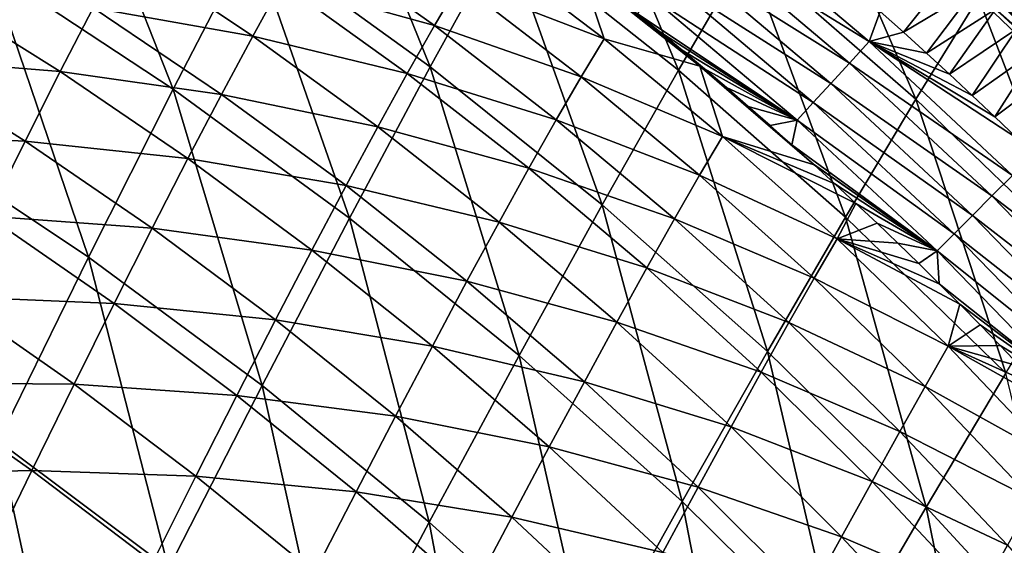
# Model space of a CAD drawing. Header units: millimetres. Extents: x -300 to 300, y -500 to 500.
# Tile 970 of 988: x 166 to 204, y 417 to 438. Entities that reach past the tile are written whole.
import ezdxf

# ---------------------------------------------------------------- set-up
doc = ezdxf.new("R2010")
doc.units = ezdxf.units.MM
doc.header["$LTSCALE"] = 81.481481
for name, color, linetype in [('19', 7, 'CONTINUOUS'), ('21', 7, 'CONTINUOUS'), ('23', 7, 'CONTINUOUS'), ('26', 7, 'CONTINUOUS'), ('32', 7, 'CONTINUOUS')]:
    doc.layers.add(name, color=color, linetype=linetype)

msp = doc.modelspace()

# ---------------------------------------------------------------- linework, layer by layer
at = {"layer": '19', "color": 7, "linetype": 'CONTINUOUS'}
for points in [[(181.899, 436.108, 34.681), (177.746, 446.39, 30.599), (174.941, 441.141, 34.825), (181.899, 436.108, 34.681)], [(184.788, 441.354, 30.469), (177.746, 446.39, 30.599), (181.899, 436.108, 34.681), (184.788, 441.354, 30.469)], [(171.889, 435.237, 38.788), (167.715, 445.844, 34.966), (164.766, 439.93, 38.94), (171.889, 435.237, 38.788)], [(174.941, 441.141, 34.825), (167.715, 445.844, 34.966), (171.889, 435.237, 38.788), (174.941, 441.141, 34.825)], [(191.559, 435.978, 30.336), (187.407, 445.941, 25.988), (184.788, 441.354, 30.469), (191.559, 435.978, 30.336)], [(194.242, 440.572, 25.872), (187.407, 445.941, 25.988), (191.559, 435.978, 30.336), (194.242, 440.572, 25.872)], [(200.806, 434.85, 25.755), (196.633, 444.503, 21.133), (194.242, 440.572, 25.872), (200.806, 434.85, 25.755)], [(203.243, 438.799, 21.036), (196.633, 444.503, 21.133), (200.806, 434.85, 25.755), (203.243, 438.799, 21.036)], [(209.58, 432.732, 20.937), (205.363, 442.082, 16.036), (203.243, 438.799, 21.036), (209.58, 432.732, 20.937)], [(188.592, 430.737, 34.533), (184.788, 441.354, 30.469), (181.899, 436.108, 34.681), (188.592, 430.737, 34.533)], [(191.559, 435.978, 30.336), (184.788, 441.354, 30.469), (188.592, 430.737, 34.533), (191.559, 435.978, 30.336)], [(178.75, 430.217, 38.631), (174.941, 441.141, 34.825), (171.889, 435.237, 38.788), (178.75, 430.217, 38.631)], [(181.899, 436.108, 34.681), (174.941, 441.141, 34.825), (178.75, 430.217, 38.631), (181.899, 436.108, 34.681)], [(198.063, 430.253, 30.201), (194.242, 440.572, 25.872), (191.559, 435.978, 30.336), (198.063, 430.253, 30.201)], [(200.806, 434.85, 25.755), (194.242, 440.572, 25.872), (198.063, 430.253, 30.201), (200.806, 434.85, 25.755)], [(168.599, 428.693, 42.495), (164.766, 439.93, 38.94), (161.59, 433.364, 42.657), (168.599, 428.693, 42.495)], [(171.889, 435.237, 38.788), (164.766, 439.93, 38.94), (168.599, 428.693, 42.495), (171.889, 435.237, 38.788)], [(207.102, 428.77, 25.635), (203.243, 438.799, 21.036), (200.806, 434.85, 25.755), (207.102, 428.77, 25.635)], [(209.58, 432.732, 20.937), (203.243, 438.799, 21.036), (207.102, 428.77, 25.635), (209.58, 432.732, 20.937)], [(185.354, 424.865, 38.471), (181.899, 436.108, 34.681), (178.75, 430.217, 38.631), (185.354, 424.865, 38.471)], [(188.592, 430.737, 34.533), (181.899, 436.108, 34.681), (185.354, 424.865, 38.471), (188.592, 430.737, 34.533)], [(195.025, 425.023, 34.382), (191.559, 435.978, 30.336), (188.592, 430.737, 34.533), (195.025, 425.023, 34.382)], [(198.063, 430.253, 30.201), (191.559, 435.978, 30.336), (195.025, 425.023, 34.382), (198.063, 430.253, 30.201)], [(175.352, 423.7, 42.329), (171.889, 435.237, 38.788), (168.599, 428.693, 42.495), (175.352, 423.7, 42.329)], [(178.75, 430.217, 38.631), (171.889, 435.237, 38.788), (175.352, 423.7, 42.329), (178.75, 430.217, 38.631)], [(204.306, 424.174, 30.063), (200.806, 434.85, 25.755), (198.063, 430.253, 30.201), (204.306, 424.174, 30.063)], [(207.102, 428.77, 25.635), (200.806, 434.85, 25.755), (204.306, 424.174, 30.063), (207.102, 428.77, 25.635)], [(168.599, 428.693, 42.495), (161.59, 433.364, 42.657), (165.08, 421.527, 45.955), (168.599, 428.693, 42.495)], [(191.703, 419.174, 38.308), (188.592, 430.737, 34.533), (185.354, 424.865, 38.471), (191.703, 419.174, 38.308)], [(195.025, 425.023, 34.382), (188.592, 430.737, 34.533), (191.703, 419.174, 38.308), (195.025, 425.023, 34.382)], [(181.853, 418.379, 42.159), (178.75, 430.217, 38.631), (175.352, 423.7, 42.329), (181.853, 418.379, 42.159)], [(185.354, 424.865, 38.471), (178.75, 430.217, 38.631), (181.853, 418.379, 42.159), (185.354, 424.865, 38.471)], [(201.202, 418.958, 34.229), (198.063, 430.253, 30.201), (195.025, 425.023, 34.382), (201.202, 418.958, 34.229)], [(204.306, 424.174, 30.063), (198.063, 430.253, 30.201), (201.202, 418.958, 34.229), (204.306, 424.174, 30.063)], [(171.713, 416.571, 45.782), (168.599, 428.693, 42.495), (165.08, 421.527, 45.955), (171.713, 416.571, 45.782)], [(175.352, 423.7, 42.329), (168.599, 428.693, 42.495), (171.713, 416.571, 45.782), (175.352, 423.7, 42.329)], [(188.107, 412.724, 41.985), (185.354, 424.865, 38.471), (181.853, 418.379, 42.159), (188.107, 412.724, 41.985)], [(191.703, 419.174, 38.308), (185.354, 424.865, 38.471), (188.107, 412.724, 41.985), (191.703, 419.174, 38.308)], [(197.802, 413.138, 38.141), (195.025, 425.023, 34.382), (191.703, 419.174, 38.308), (197.802, 413.138, 38.141)], [(201.202, 418.958, 34.229), (195.025, 425.023, 34.382), (197.802, 413.138, 38.141), (201.202, 418.958, 34.229)], [(207.127, 412.536, 34.073), (204.306, 424.174, 30.063), (201.202, 418.958, 34.229), (207.127, 412.536, 34.073)], [(178.101, 411.293, 45.604), (175.352, 423.7, 42.329), (171.713, 416.571, 45.782), (178.101, 411.293, 45.604)], [(181.853, 418.379, 42.159), (175.352, 423.7, 42.329), (178.101, 411.293, 45.604), (181.853, 418.379, 42.159)], [(167.844, 408.848, 48.998), (165.08, 421.527, 45.955), (161.342, 413.755, 49.178), (167.844, 408.848, 48.998)], [(171.713, 416.571, 45.782), (165.08, 421.527, 45.955), (167.844, 408.848, 48.998), (171.713, 416.571, 45.782)], [(194.116, 406.73, 41.808), (191.703, 419.174, 38.308), (188.107, 412.724, 41.985), (194.116, 406.73, 41.808)], [(197.802, 413.138, 38.141), (191.703, 419.174, 38.308), (194.116, 406.73, 41.808), (197.802, 413.138, 38.141)], [(203.654, 406.751, 37.973), (201.202, 418.958, 34.229), (197.802, 413.138, 38.141), (203.654, 406.751, 37.973)], [(207.127, 412.536, 34.073), (201.202, 418.958, 34.229), (203.654, 406.751, 37.973), (207.127, 412.536, 34.073)], [(184.248, 405.687, 45.422), (181.853, 418.379, 42.159), (178.101, 411.293, 45.604), (184.248, 405.687, 45.422)], [(188.107, 412.724, 41.985), (181.853, 418.379, 42.159), (184.248, 405.687, 45.422), (188.107, 412.724, 41.985)]]:
    msp.add_3dface(points, dxfattribs=at)
at = {"layer": '21', "color": 7, "linetype": 'CONTINUOUS'}
for points in [[(182.059, 437.711, 14.589), (176.122, 439.36, 16.65), (177.171, 441.198, 14.705), (182.059, 437.711, 14.589)], [(182.059, 437.711, 14.589), (177.171, 441.198, 14.705), (183.032, 439.362, 12.632), (182.059, 437.711, 14.589)], [(174.99, 437.304, 18.583), (168.777, 438.399, 20.615), (169.978, 440.658, 18.701), (174.99, 437.304, 18.583)], [(174.99, 437.304, 18.583), (169.978, 440.658, 18.701), (176.122, 439.36, 16.65), (174.99, 437.304, 18.583)], [(188.672, 437.194, 10.556), (183.032, 439.362, 12.632), (183.924, 440.807, 10.67), (188.672, 437.194, 10.556)], [(188.672, 437.194, 10.556), (183.924, 440.807, 10.67), (187.799, 439.777, 8.625), (188.672, 437.194, 10.556)], [(192.389, 436.127, 8.516), (188.672, 437.194, 10.556), (187.799, 439.777, 8.625), (192.389, 436.127, 8.516)], [(192.389, 436.127, 8.516), (187.799, 439.777, 8.625), (191.706, 436.749, 8.467), (192.389, 436.127, 8.516)], [(191.706, 436.749, 8.467), (187.799, 439.777, 8.625), (190.839, 437.463, 8.476), (191.706, 436.749, 8.467)], [(190.839, 437.463, 8.476), (187.799, 439.777, 8.625), (189.967, 438.169, 8.486), (190.839, 437.463, 8.476)], [(181.002, 435.849, 16.536), (174.99, 437.304, 18.583), (176.122, 439.36, 16.65), (181.002, 435.849, 16.536)], [(181.002, 435.849, 16.536), (176.122, 439.36, 16.65), (182.059, 437.711, 14.589), (181.002, 435.849, 16.536)], [(187.779, 435.72, 12.521), (182.059, 437.711, 14.589), (183.032, 439.362, 12.632), (187.779, 435.72, 12.521)], [(187.779, 435.72, 12.521), (183.032, 439.362, 12.632), (188.672, 437.194, 10.556), (187.779, 435.72, 12.521)], [(167.492, 435.918, 22.507), (161.037, 436.44, 24.489), (162.376, 439.131, 22.624), (167.492, 435.918, 22.507)], [(167.492, 435.918, 22.507), (162.376, 439.131, 22.624), (168.777, 438.399, 20.615), (167.492, 435.918, 22.507)], [(173.77, 435.028, 20.499), (167.492, 435.918, 22.507), (168.777, 438.399, 20.615), (173.77, 435.028, 20.499)], [(173.77, 435.028, 20.499), (168.777, 438.399, 20.615), (174.99, 437.304, 18.583), (173.77, 435.028, 20.499)], [(186.802, 434.043, 14.48), (181.002, 435.849, 16.536), (182.059, 437.711, 14.589), (186.802, 434.043, 14.48)], [(186.802, 434.043, 14.48), (182.059, 437.711, 14.589), (187.779, 435.72, 12.521), (186.802, 434.043, 14.48)], [(179.856, 433.773, 18.471), (173.77, 435.028, 20.499), (174.99, 437.304, 18.583), (179.856, 433.773, 18.471)], [(179.856, 433.773, 18.471), (174.99, 437.304, 18.583), (181.002, 435.849, 16.536), (179.856, 433.773, 18.471)], [(193.275, 433.395, 10.452), (187.779, 435.72, 12.521), (188.672, 437.194, 10.556), (193.275, 433.395, 10.452)], [(193.275, 433.395, 10.452), (188.672, 437.194, 10.556), (192.389, 436.127, 8.516), (193.275, 433.395, 10.452)], [(192.569, 436.028, 8.458), (192.389, 436.127, 8.516), (191.706, 436.749, 8.467), (192.569, 436.028, 8.458)], [(166.125, 433.216, 24.371), (159.618, 433.527, 26.322), (161.037, 436.44, 24.489), (166.125, 433.216, 24.371)], [(166.125, 433.216, 24.371), (161.037, 436.44, 24.489), (167.492, 435.918, 22.507), (166.125, 433.216, 24.371)], [(172.464, 432.532, 22.391), (166.125, 433.216, 24.371), (167.492, 435.918, 22.507), (172.464, 432.532, 22.391)], [(172.464, 432.532, 22.391), (167.492, 435.918, 22.507), (173.77, 435.028, 20.499), (172.464, 432.532, 22.391)], [(185.737, 432.158, 16.428), (179.856, 433.773, 18.471), (181.002, 435.849, 16.536), (185.737, 432.158, 16.428)], [(185.737, 432.158, 16.428), (181.002, 435.849, 16.536), (186.802, 434.043, 14.48), (185.737, 432.158, 16.428)], [(196.839, 432.293, 8.419), (193.275, 433.395, 10.452), (192.389, 436.127, 8.516), (196.839, 432.293, 8.419)], [(196.839, 432.293, 8.419), (192.389, 436.127, 8.516), (196.813, 432.316, 8.419), (196.839, 432.293, 8.419)], [(196.813, 432.316, 8.419), (192.389, 436.127, 8.516), (195.974, 433.072, 8.426), (196.813, 432.316, 8.419)], [(195.974, 433.072, 8.426), (192.389, 436.127, 8.516), (195.13, 433.822, 8.434), (195.974, 433.072, 8.426)], [(195.13, 433.822, 8.434), (192.389, 436.127, 8.516), (194.281, 434.565, 8.441), (195.13, 433.822, 8.434)], [(194.281, 434.565, 8.441), (192.389, 436.127, 8.516), (193.427, 435.3, 8.45), (194.281, 434.565, 8.441)], [(193.427, 435.3, 8.45), (192.389, 436.127, 8.516), (192.569, 436.028, 8.458), (193.427, 435.3, 8.45)], [(192.383, 431.892, 12.419), (186.802, 434.043, 14.48), (187.779, 435.72, 12.521), (192.383, 431.892, 12.419)], [(192.383, 431.892, 12.419), (187.779, 435.72, 12.521), (193.275, 433.395, 10.452), (192.383, 431.892, 12.419)], [(178.62, 431.48, 20.386), (172.464, 432.532, 22.391), (173.77, 435.028, 20.499), (178.62, 431.48, 20.386)], [(178.62, 431.48, 20.386), (173.77, 435.028, 20.499), (179.856, 433.773, 18.471), (178.62, 431.48, 20.386)], [(191.402, 430.189, 14.379), (185.737, 432.158, 16.428), (186.802, 434.043, 14.48), (191.402, 430.189, 14.379)], [(191.402, 430.189, 14.379), (186.802, 434.043, 14.48), (192.383, 431.892, 12.419), (191.402, 430.189, 14.379)], [(184.58, 430.062, 18.363), (178.62, 431.48, 20.386), (179.856, 433.773, 18.471), (184.58, 430.062, 18.363)], [(184.58, 430.062, 18.363), (179.856, 433.773, 18.471), (185.737, 432.158, 16.428), (184.58, 430.062, 18.363)], [(164.676, 430.294, 26.204), (159.618, 433.527, 26.322), (166.125, 433.216, 24.371), (164.676, 430.294, 26.204)], [(171.071, 429.819, 24.255), (164.676, 430.294, 26.204), (166.125, 433.216, 24.371), (171.071, 429.819, 24.255)], [(171.071, 429.819, 24.255), (166.125, 433.216, 24.371), (172.464, 432.532, 22.391), (171.071, 429.819, 24.255)], [(197.736, 429.406, 10.36), (192.383, 431.892, 12.419), (193.275, 433.395, 10.452), (197.736, 429.406, 10.36)], [(197.736, 429.406, 10.36), (193.275, 433.395, 10.452), (198.472, 430.786, 8.406), (197.736, 429.406, 10.36)], [(198.472, 430.786, 8.406), (193.275, 433.395, 10.452), (197.645, 431.554, 8.412), (198.472, 430.786, 8.406)], [(197.645, 431.554, 8.412), (193.275, 433.395, 10.452), (196.839, 432.293, 8.419), (197.645, 431.554, 8.412)], [(177.293, 428.971, 22.278), (171.071, 429.819, 24.255), (172.464, 432.532, 22.391), (177.293, 428.971, 22.278)], [(177.293, 428.971, 22.278), (172.464, 432.532, 22.391), (178.62, 431.48, 20.386), (177.293, 428.971, 22.278)], [(190.33, 428.281, 16.327), (184.58, 430.062, 18.363), (185.737, 432.158, 16.428), (190.33, 428.281, 16.327)], [(190.33, 428.281, 16.327), (185.737, 432.158, 16.428), (191.402, 430.189, 14.379), (190.33, 428.281, 16.327)], [(196.845, 427.874, 12.328), (191.402, 430.189, 14.379), (192.383, 431.892, 12.419), (196.845, 427.874, 12.328)], [(196.845, 427.874, 12.328), (192.383, 431.892, 12.419), (197.736, 429.406, 10.36), (196.845, 427.874, 12.328)], [(183.328, 427.752, 20.278), (177.293, 428.971, 22.278), (178.62, 431.48, 20.386), (183.328, 427.752, 20.278)], [(183.328, 427.752, 20.278), (178.62, 431.48, 20.386), (184.58, 430.062, 18.363), (183.328, 427.752, 20.278)], [(199.292, 430.012, 8.4), (197.736, 429.406, 10.36), (198.472, 430.786, 8.406), (199.292, 430.012, 8.4)], [(169.593, 426.89, 26.087), (163.145, 427.155, 28), (164.676, 430.294, 26.204), (169.593, 426.89, 26.087)], [(169.593, 426.89, 26.087), (164.676, 430.294, 26.204), (171.071, 429.819, 24.255), (169.593, 426.89, 26.087)], [(195.862, 426.145, 14.286), (190.33, 428.281, 16.327), (191.402, 430.189, 14.379), (195.862, 426.145, 14.286)], [(195.862, 426.145, 14.286), (191.402, 430.189, 14.379), (196.845, 427.874, 12.328), (195.862, 426.145, 14.286)], [(175.877, 426.248, 24.141), (169.593, 426.89, 26.087), (171.071, 429.819, 24.255), (175.877, 426.248, 24.141)], [(175.877, 426.248, 24.141), (171.071, 429.819, 24.255), (177.293, 428.971, 22.278), (175.877, 426.248, 24.141)], [(189.162, 426.166, 18.26), (183.328, 427.752, 20.278), (184.58, 430.062, 18.363), (189.162, 426.166, 18.26)], [(189.162, 426.166, 18.26), (184.58, 430.062, 18.363), (190.33, 428.281, 16.327), (189.162, 426.166, 18.26)], [(200.106, 429.233, 8.395), (197.736, 429.406, 10.36), (199.292, 430.012, 8.4), (200.106, 429.233, 8.395)], [(202.058, 425.222, 10.279), (196.845, 427.874, 12.328), (197.736, 429.406, 10.36), (202.058, 425.222, 10.279)], [(202.058, 425.222, 10.279), (197.736, 429.406, 10.36), (202.512, 426.861, 8.381), (202.058, 425.222, 10.279)], [(202.512, 426.861, 8.381), (197.736, 429.406, 10.36), (201.716, 427.657, 8.385), (202.512, 426.861, 8.381)], [(201.716, 427.657, 8.385), (197.736, 429.406, 10.36), (200.915, 428.447, 8.39), (201.716, 427.657, 8.385)], [(200.915, 428.447, 8.39), (197.736, 429.406, 10.36), (200.106, 429.233, 8.395), (200.915, 428.447, 8.39)], [(181.983, 425.23, 22.168), (175.877, 426.248, 24.141), (177.293, 428.971, 22.278), (181.983, 425.23, 22.168)], [(181.983, 425.23, 22.168), (177.293, 428.971, 22.278), (183.328, 427.752, 20.278), (181.983, 425.23, 22.168)], [(194.784, 424.215, 16.233), (189.162, 426.166, 18.26), (190.33, 428.281, 16.327), (194.784, 424.215, 16.233)], [(194.784, 424.215, 16.233), (190.33, 428.281, 16.327), (195.862, 426.145, 14.286), (194.784, 424.215, 16.233)], [(201.169, 423.662, 12.245), (195.862, 426.145, 14.286), (196.845, 427.874, 12.328), (201.169, 423.662, 12.245)], [(201.169, 423.662, 12.245), (196.845, 427.874, 12.328), (202.058, 425.222, 10.279), (201.169, 423.662, 12.245)], [(187.897, 423.841, 20.174), (181.983, 425.23, 22.168), (183.328, 427.752, 20.278), (187.897, 423.841, 20.174)], [(187.897, 423.841, 20.174), (183.328, 427.752, 20.278), (189.162, 426.166, 18.26), (187.897, 423.841, 20.174)], [(168.03, 423.747, 27.882), (161.533, 423.8, 29.754), (163.145, 427.155, 28), (168.03, 423.747, 27.882)], [(168.03, 423.747, 27.882), (163.145, 427.155, 28), (169.593, 426.89, 26.087), (168.03, 423.747, 27.882)], [(174.371, 423.312, 25.972), (168.03, 423.747, 27.882), (169.593, 426.89, 26.087), (174.371, 423.312, 25.972)], [(174.371, 423.312, 25.972), (169.593, 426.89, 26.087), (175.877, 426.248, 24.141), (174.371, 423.312, 25.972)], [(203.301, 426.059, 8.377), (202.058, 425.222, 10.279), (202.512, 426.861, 8.381), (203.301, 426.059, 8.377)], [(180.544, 422.498, 24.03), (174.371, 423.312, 25.972), (175.877, 426.248, 24.141), (180.544, 422.498, 24.03)], [(180.544, 422.498, 24.03), (175.877, 426.248, 24.141), (181.983, 425.23, 22.168), (180.544, 422.498, 24.03)], [(193.607, 422.082, 18.164), (187.897, 423.841, 20.174), (189.162, 426.166, 18.26), (193.607, 422.082, 18.164)], [(193.607, 422.082, 18.164), (189.162, 426.166, 18.26), (194.784, 424.215, 16.233), (193.607, 422.082, 18.164)], [(200.184, 421.908, 14.202), (194.784, 424.215, 16.233), (195.862, 426.145, 14.286), (200.184, 421.908, 14.202)], [(200.184, 421.908, 14.202), (195.862, 426.145, 14.286), (201.169, 423.662, 12.245), (200.184, 421.908, 14.202)], [(204.084, 425.252, 8.373), (202.058, 425.222, 10.279), (203.301, 426.059, 8.377), (204.084, 425.252, 8.373)], [(186.534, 421.307, 22.062), (180.544, 422.498, 24.03), (181.983, 425.23, 22.168), (186.534, 421.307, 22.062)], [(186.534, 421.307, 22.062), (181.983, 425.23, 22.168), (187.897, 423.841, 20.174), (186.534, 421.307, 22.062)], [(206.243, 420.838, 10.209), (201.169, 423.662, 12.245), (202.058, 425.222, 10.279), (206.243, 420.838, 10.209)], [(204.861, 424.441, 8.37), (202.058, 425.222, 10.279), (204.084, 425.252, 8.373), (204.861, 424.441, 8.37)], [(206.243, 420.838, 10.209), (202.058, 425.222, 10.279), (206.394, 422.802, 8.364), (206.243, 420.838, 10.209)], [(206.394, 422.802, 8.364), (202.058, 425.222, 10.279), (205.631, 423.624, 8.366), (206.394, 422.802, 8.364)], [(205.631, 423.624, 8.366), (202.058, 425.222, 10.279), (204.861, 424.441, 8.37), (205.631, 423.624, 8.366)], [(199.101, 419.957, 16.145), (193.607, 422.082, 18.164), (194.784, 424.215, 16.233), (199.101, 419.957, 16.145)], [(199.101, 419.957, 16.145), (194.784, 424.215, 16.233), (200.184, 421.908, 14.202), (199.101, 419.957, 16.145)], [(166.382, 420.392, 29.634), (159.842, 420.235, 31.462), (161.533, 423.8, 29.754), (166.382, 420.392, 29.634)], [(166.382, 420.392, 29.634), (161.533, 423.8, 29.754), (168.03, 423.747, 27.882), (166.382, 420.392, 29.634)], [(172.777, 420.166, 27.764), (166.382, 420.392, 29.634), (168.03, 423.747, 27.882), (172.777, 420.166, 27.764)], [(172.777, 420.166, 27.764), (168.03, 423.747, 27.882), (174.371, 423.312, 25.972), (172.777, 420.166, 27.764)], [(192.328, 419.742, 20.074), (186.534, 421.307, 22.062), (187.897, 423.841, 20.174), (192.328, 419.742, 20.074)], [(192.328, 419.742, 20.074), (187.897, 423.841, 20.174), (193.607, 422.082, 18.164), (192.328, 419.742, 20.074)], [(205.356, 419.251, 12.172), (200.184, 421.908, 14.202), (201.169, 423.662, 12.245), (205.356, 419.251, 12.172)], [(205.356, 419.251, 12.172), (201.169, 423.662, 12.245), (206.243, 420.838, 10.209), (205.356, 419.251, 12.172)], [(179.013, 419.557, 25.858), (172.777, 420.166, 27.764), (174.371, 423.312, 25.972), (179.013, 419.557, 25.858)], [(179.013, 419.557, 25.858), (174.371, 423.312, 25.972), (180.544, 422.498, 24.03), (179.013, 419.557, 25.858)], [(185.074, 418.567, 23.921), (179.013, 419.557, 25.858), (180.544, 422.498, 24.03), (185.074, 418.567, 23.921)], [(185.074, 418.567, 23.921), (180.544, 422.498, 24.03), (186.534, 421.307, 22.062), (185.074, 418.567, 23.921)], [(197.915, 417.806, 18.073), (192.328, 419.742, 20.074), (193.607, 422.082, 18.164), (197.915, 417.806, 18.073)], [(197.915, 417.806, 18.073), (193.607, 422.082, 18.164), (199.101, 419.957, 16.145), (197.915, 417.806, 18.073)], [(204.37, 417.473, 14.125), (199.101, 419.957, 16.145), (200.184, 421.908, 14.202), (204.37, 417.473, 14.125)], [(204.37, 417.473, 14.125), (200.184, 421.908, 14.202), (205.356, 419.251, 12.172), (204.37, 417.473, 14.125)], [(190.949, 417.198, 21.959), (185.074, 418.567, 23.921), (186.534, 421.307, 22.062), (190.949, 417.198, 21.959)], [(190.949, 417.198, 21.959), (186.534, 421.307, 22.062), (192.328, 419.742, 20.074), (190.949, 417.198, 21.959)], [(164.652, 416.83, 31.341), (159.842, 420.235, 31.462), (166.382, 420.392, 29.634), (164.652, 416.83, 31.341)], [(171.095, 416.812, 29.515), (164.652, 416.83, 31.341), (166.382, 420.392, 29.634), (171.095, 416.812, 29.515)], [(171.095, 416.812, 29.515), (166.382, 420.392, 29.634), (172.777, 420.166, 27.764), (171.095, 416.812, 29.515)], [(177.39, 416.41, 27.648), (171.095, 416.812, 29.515), (172.777, 420.166, 27.764), (177.39, 416.41, 27.648)], [(177.39, 416.41, 27.648), (172.777, 420.166, 27.764), (179.013, 419.557, 25.858), (177.39, 416.41, 27.648)], [(196.625, 415.453, 19.979), (190.949, 417.198, 21.959), (192.328, 419.742, 20.074), (196.625, 415.453, 19.979)], [(196.625, 415.453, 19.979), (192.328, 419.742, 20.074), (197.915, 417.806, 18.073), (196.625, 415.453, 19.979)], [(203.282, 415.502, 16.065), (197.915, 417.806, 18.073), (199.101, 419.957, 16.145), (203.282, 415.502, 16.065)], [(203.282, 415.502, 16.065), (199.101, 419.957, 16.145), (204.37, 417.473, 14.125), (203.282, 415.502, 16.065)], [(183.519, 415.623, 25.746), (177.39, 416.41, 27.648), (179.013, 419.557, 25.858), (183.519, 415.623, 25.746)], [(183.519, 415.623, 25.746), (179.013, 419.557, 25.858), (185.074, 418.567, 23.921), (183.519, 415.623, 25.746)], [(189.471, 414.452, 23.814), (183.519, 415.623, 25.746), (185.074, 418.567, 23.921), (189.471, 414.452, 23.814)], [(189.471, 414.452, 23.814), (185.074, 418.567, 23.921), (190.949, 417.198, 21.959), (189.471, 414.452, 23.814)], [(202.089, 413.335, 17.987), (196.625, 415.453, 19.979), (197.915, 417.806, 18.073), (202.089, 413.335, 17.987)], [(202.089, 413.335, 17.987), (197.915, 417.806, 18.073), (203.282, 415.502, 16.065), (202.089, 413.335, 17.987)], [(208.422, 412.837, 14.056), (203.282, 415.502, 16.065), (204.37, 417.473, 14.125), (208.422, 412.837, 14.056)]]:
    msp.add_3dface(points, dxfattribs=at)
at = {"layer": '23', "color": 7, "linetype": 'CONTINUOUS'}
for points in [[(200.321, 437.45, 2.828), (199.415, 438.257, 2.827), (202.225, 439.85, 1.045), (200.321, 437.45, 2.828)], [(203.068, 439.101, 1.044), (200.321, 437.45, 2.828), (202.225, 439.85, 1.045), (203.068, 439.101, 1.044)], [(201.221, 436.636, 2.829), (200.321, 437.45, 2.828), (203.068, 439.101, 1.044), (201.221, 436.636, 2.829)], [(203.905, 438.344, 1.043), (201.221, 436.636, 2.829), (203.068, 439.101, 1.044), (203.905, 438.344, 1.043)], [(202.114, 435.815, 2.83), (201.221, 436.636, 2.829), (203.905, 438.344, 1.043), (202.114, 435.815, 2.83)], [(204.737, 437.581, 1.043), (202.114, 435.815, 2.83), (203.905, 438.344, 1.043), (204.737, 437.581, 1.043)], [(203.001, 434.988, 2.83), (202.114, 435.815, 2.83), (204.737, 437.581, 1.043), (203.001, 434.988, 2.83)], [(205.564, 436.811, 1.042), (203.001, 434.988, 2.83), (204.737, 437.581, 1.043), (205.564, 436.811, 1.042)], [(203.882, 434.154, 2.831), (203.001, 434.988, 2.83), (205.564, 436.811, 1.042), (203.882, 434.154, 2.831)], [(206.386, 436.035, 1.042), (203.882, 434.154, 2.831), (205.564, 436.811, 1.042), (206.386, 436.035, 1.042)], [(204.755, 433.313, 2.832), (203.882, 434.154, 2.831), (206.386, 436.035, 1.042), (204.755, 433.313, 2.832)]]:
    msp.add_3dface(points, dxfattribs=at)
at = {"layer": '26', "color": 7, "linetype": 'CONTINUOUS'}
for points in [[(193.173, 441.995, 3.562), (198.98, 437.087, 3.561), (192.447, 441.126, 4.401), (193.173, 441.995, 3.562)], [(193.173, 441.995, 3.562), (199.415, 438.257, 2.827), (198.98, 437.087, 3.561), (193.173, 441.995, 3.562)], [(192.447, 441.126, 4.401), (198.216, 436.252, 4.39), (191.758, 440.302, 5.32), (192.447, 441.126, 4.401)], [(192.447, 441.126, 4.401), (198.98, 437.087, 3.561), (198.216, 436.252, 4.39), (192.447, 441.126, 4.401)], [(191.758, 440.302, 5.32), (197.492, 435.459, 5.299), (191.112, 439.532, 6.313), (191.758, 440.302, 5.32)], [(191.758, 440.302, 5.32), (198.216, 436.252, 4.39), (197.492, 435.459, 5.299), (191.758, 440.302, 5.32)], [(191.112, 439.532, 6.313), (196.811, 434.717, 6.28), (190.513, 438.819, 7.372), (191.112, 439.532, 6.313)], [(191.112, 439.532, 6.313), (197.492, 435.459, 5.299), (196.811, 434.717, 6.28), (191.112, 439.532, 6.313)], [(189.967, 438.169, 8.486), (190.513, 438.819, 7.372), (196.18, 434.03, 7.328), (189.967, 438.169, 8.486)], [(190.513, 438.819, 7.372), (196.811, 434.717, 6.28), (196.18, 434.03, 7.328), (190.513, 438.819, 7.372)], [(190.839, 437.463, 8.476), (189.967, 438.169, 8.486), (196.18, 434.03, 7.328), (190.839, 437.463, 8.476)], [(199.415, 438.257, 2.827), (200.321, 437.45, 2.828), (198.98, 437.087, 3.561), (199.415, 438.257, 2.827)], [(191.706, 436.749, 8.467), (190.839, 437.463, 8.476), (196.18, 434.03, 7.328), (191.706, 436.749, 8.467)], [(200.321, 437.45, 2.828), (201.221, 436.636, 2.829), (198.98, 437.087, 3.561), (200.321, 437.45, 2.828)], [(198.98, 437.087, 3.561), (204.563, 431.877, 3.559), (198.216, 436.252, 4.39), (198.98, 437.087, 3.561)], [(201.221, 436.636, 2.829), (202.114, 435.815, 2.83), (198.98, 437.087, 3.561), (201.221, 436.636, 2.829)], [(202.114, 435.815, 2.83), (203.001, 434.988, 2.83), (198.98, 437.087, 3.561), (202.114, 435.815, 2.83)], [(203.001, 434.988, 2.83), (203.882, 434.154, 2.831), (198.98, 437.087, 3.561), (203.001, 434.988, 2.83)], [(203.882, 434.154, 2.831), (204.755, 433.313, 2.832), (198.98, 437.087, 3.561), (203.882, 434.154, 2.831)], [(198.98, 437.087, 3.561), (204.755, 433.313, 2.832), (204.563, 431.877, 3.559), (198.98, 437.087, 3.561)], [(192.569, 436.028, 8.458), (191.706, 436.749, 8.467), (196.18, 434.03, 7.328), (192.569, 436.028, 8.458)], [(198.216, 436.252, 4.39), (203.763, 431.077, 4.381), (197.492, 435.459, 5.299), (198.216, 436.252, 4.39)], [(198.216, 436.252, 4.39), (204.563, 431.877, 3.559), (203.763, 431.077, 4.381), (198.216, 436.252, 4.39)], [(193.427, 435.3, 8.45), (192.569, 436.028, 8.458), (196.18, 434.03, 7.328), (193.427, 435.3, 8.45)], [(197.492, 435.459, 5.299), (203.003, 430.318, 5.282), (196.811, 434.717, 6.28), (197.492, 435.459, 5.299)], [(197.492, 435.459, 5.299), (203.763, 431.077, 4.381), (203.003, 430.318, 5.282), (197.492, 435.459, 5.299)], [(194.281, 434.565, 8.441), (193.427, 435.3, 8.45), (196.18, 434.03, 7.328), (194.281, 434.565, 8.441)], [(196.811, 434.717, 6.28), (202.289, 429.606, 6.256), (196.18, 434.03, 7.328), (196.811, 434.717, 6.28)], [(196.811, 434.717, 6.28), (203.003, 430.318, 5.282), (202.289, 429.606, 6.256), (196.811, 434.717, 6.28)], [(195.13, 433.822, 8.434), (194.281, 434.565, 8.441), (196.18, 434.03, 7.328), (195.13, 433.822, 8.434)], [(195.974, 433.072, 8.426), (195.13, 433.822, 8.434), (196.18, 434.03, 7.328), (195.974, 433.072, 8.426)], [(195.974, 433.072, 8.426), (196.18, 434.03, 7.328), (201.627, 428.945, 7.295), (195.974, 433.072, 8.426)], [(196.18, 434.03, 7.328), (202.289, 429.606, 6.256), (201.627, 428.945, 7.295), (196.18, 434.03, 7.328)], [(196.813, 432.316, 8.419), (195.974, 433.072, 8.426), (201.627, 428.945, 7.295), (196.813, 432.316, 8.419)], [(196.839, 432.293, 8.419), (196.813, 432.316, 8.419), (201.627, 428.945, 7.295), (196.839, 432.293, 8.419)], [(197.645, 431.554, 8.412), (196.839, 432.293, 8.419), (201.627, 428.945, 7.295), (197.645, 431.554, 8.412)], [(204.563, 431.877, 3.559), (209.879, 426.411, 3.558), (203.763, 431.077, 4.381), (204.563, 431.877, 3.559)], [(198.472, 430.786, 8.406), (197.645, 431.554, 8.412), (201.627, 428.945, 7.295), (198.472, 430.786, 8.406)], [(203.763, 431.077, 4.381), (209.044, 425.647, 4.375), (203.003, 430.318, 5.282), (203.763, 431.077, 4.381)], [(203.763, 431.077, 4.381), (209.879, 426.411, 3.558), (209.044, 425.647, 4.375), (203.763, 431.077, 4.381)], [(199.292, 430.012, 8.4), (198.472, 430.786, 8.406), (201.627, 428.945, 7.295), (199.292, 430.012, 8.4)], [(203.003, 430.318, 5.282), (208.252, 424.921, 5.271), (202.289, 429.606, 6.256), (203.003, 430.318, 5.282)], [(203.003, 430.318, 5.282), (209.044, 425.647, 4.375), (208.252, 424.921, 5.271), (203.003, 430.318, 5.282)], [(200.106, 429.233, 8.395), (199.292, 430.012, 8.4), (201.627, 428.945, 7.295), (200.106, 429.233, 8.395)], [(202.289, 429.606, 6.256), (207.507, 424.24, 6.24), (201.627, 428.945, 7.295), (202.289, 429.606, 6.256)], [(202.289, 429.606, 6.256), (208.252, 424.921, 5.271), (207.507, 424.24, 6.24), (202.289, 429.606, 6.256)], [(200.915, 428.447, 8.39), (200.106, 429.233, 8.395), (201.627, 428.945, 7.295), (200.915, 428.447, 8.39)], [(201.716, 427.657, 8.385), (200.915, 428.447, 8.39), (201.627, 428.945, 7.295), (201.716, 427.657, 8.385)], [(201.716, 427.657, 8.385), (201.627, 428.945, 7.295), (206.815, 423.609, 7.275), (201.716, 427.657, 8.385)], [(201.627, 428.945, 7.295), (207.507, 424.24, 6.24), (206.815, 423.609, 7.275), (201.627, 428.945, 7.295)], [(202.512, 426.861, 8.381), (201.716, 427.657, 8.385), (206.815, 423.609, 7.275), (202.512, 426.861, 8.381)], [(203.301, 426.059, 8.377), (202.512, 426.861, 8.381), (206.815, 423.609, 7.275), (203.301, 426.059, 8.377)], [(204.084, 425.252, 8.373), (203.301, 426.059, 8.377), (206.815, 423.609, 7.275), (204.084, 425.252, 8.373)], [(204.861, 424.441, 8.37), (204.084, 425.252, 8.373), (206.815, 423.609, 7.275), (204.861, 424.441, 8.37)]]:
    msp.add_3dface(points, dxfattribs=at)
at = {"layer": '32', "color": 7, "linetype": 'CONTINUOUS'}
for points in [[(209.752, 434.105, 0.638), (203.961, 439.14, 0.748), (204.19, 439.392, 0.639), (209.752, 434.105, 0.638)], [(209.996, 434.35, 0.561), (204.19, 439.392, 0.639), (204.424, 439.65, 0.561), (209.996, 434.35, 0.561)], [(209.752, 434.105, 0.638), (204.19, 439.392, 0.639), (209.996, 434.35, 0.561), (209.752, 434.105, 0.638)], [(209.513, 433.866, 0.745), (203.741, 438.897, 0.886), (203.961, 439.14, 0.748), (209.513, 433.866, 0.745)], [(209.513, 433.866, 0.745), (203.961, 439.14, 0.748), (209.752, 434.105, 0.638), (209.513, 433.866, 0.745)], [(209.282, 433.636, 0.881), (203.905, 438.344, 1.043), (203.741, 438.897, 0.886), (209.282, 433.636, 0.881)], [(209.282, 433.636, 0.881), (203.741, 438.897, 0.886), (209.513, 433.866, 0.745), (209.282, 433.636, 0.881)], [(204.737, 437.581, 1.043), (203.905, 438.344, 1.043), (209.282, 433.636, 0.881), (204.737, 437.581, 1.043)]]:
    msp.add_3dface(points, dxfattribs=at)

doc.saveas('drawing.dxf')
